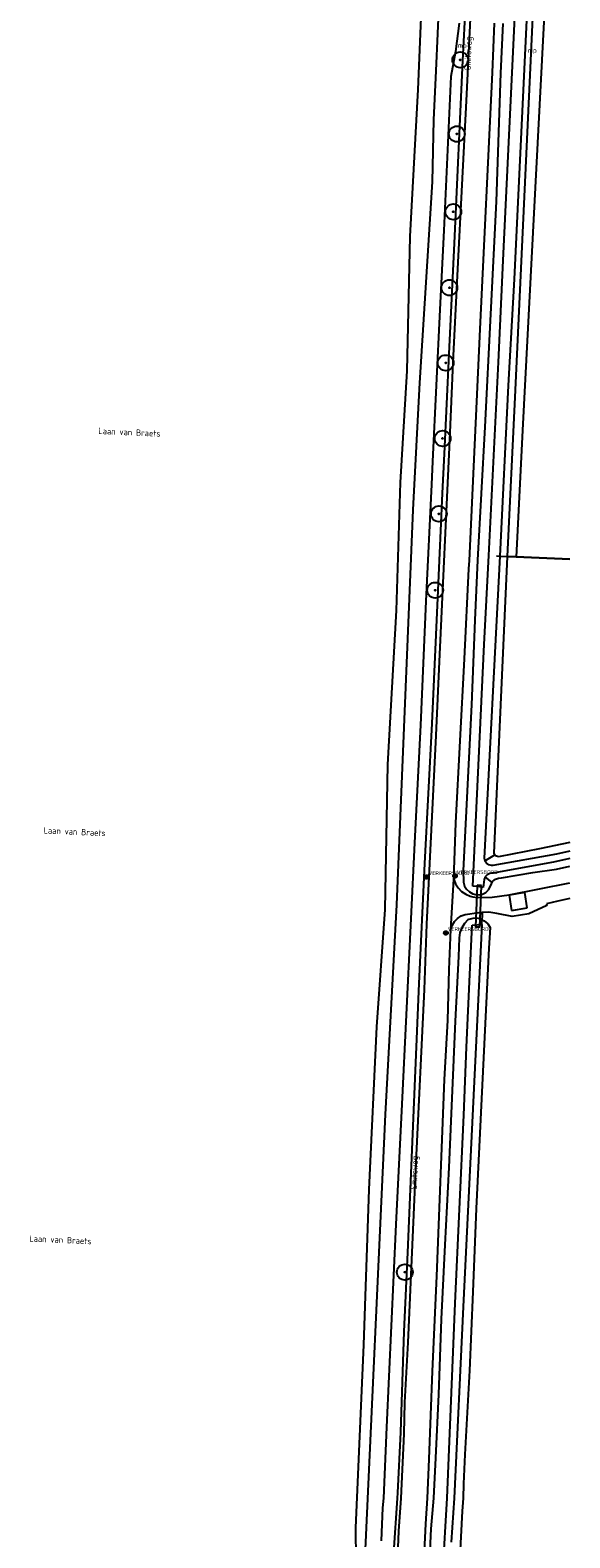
# Model space of a CAD drawing. Header units: metres. Extents: x 102000 to 105000, y 414600 to 420766.
# Tile 284 of 298: x 104915 to 105000, y 420294 to 420533. Entities that reach past the tile are written whole.
import ezdxf

# ---------------------------------------------------------------- set-up
doc = ezdxf.new("R2010")
doc.units = ezdxf.units.M
doc.layers.get('0').update_dxf_attribs({"color": 8})
doc.styles.add('MtXpl_NLCS-ISO', font='NLCS-ISO.ttf')
doc.styles.add('NLCS-ISO', font='NLCS-ISO.ttf')

msp = doc.modelspace()

# ---------------------------------------------------------------- hatches: boundary and pattern name
at = {"ltscale": 0.1}
h = msp.add_hatch(color=256, dxfattribs=at)
edge = h.paths.add_edge_path()
edge.add_arc((104982.66, 420527.87), 0.075, 0, 360)
h = msp.add_hatch(color=256, dxfattribs=at)
edge = h.paths.add_edge_path()
edge.add_arc((104982.11, 420516.13), 0.075, 0, 360)
h = msp.add_hatch(color=256, dxfattribs=at)
edge = h.paths.add_edge_path()
edge.add_arc((104981.56, 420503.8), 0.075, 0, 360)
h = msp.add_hatch(color=256, dxfattribs=at)
edge = h.paths.add_edge_path()
edge.add_arc((104980.94, 420491.77), 0.075, 0, 360)
h = msp.add_hatch(color=256, dxfattribs=at)
edge = h.paths.add_edge_path()
edge.add_arc((104980.36, 420479.86), 0.075, 0, 360)
h = msp.add_hatch(color=256, dxfattribs=at)
edge = h.paths.add_edge_path()
edge.add_arc((104979.87, 420467.89), 0.075, 0, 360)
h = msp.add_hatch(color=256, dxfattribs=at)
edge = h.paths.add_edge_path()
edge.add_arc((104979.28, 420455.94), 0.075, 0, 360)
h = msp.add_hatch(color=256, dxfattribs=at)
edge = h.paths.add_edge_path()
edge.add_arc((104978.69, 420443.84), 0.075, 0, 360)
h = msp.add_hatch(color=256, dxfattribs=at)
edge = h.paths.add_edge_path()
edge.add_arc((104973.89, 420335.8), 0.075, 0, 360)

# ---------------------------------------------------------------- linework, layer by layer
for p, q in [((104997.93, 420572.72), (104992.58, 420470.23)), ((104991.34, 420474.44), (104995.82, 420570.84)), ((104979.36, 420538.36), (104978.8, 420526.12)), ((104989.43, 420496.09), (104991.54, 420539.54)), ((104976.52, 420537.05), (104975.96, 420523.18)), ((104983.05, 420527.78), (104983.54, 420536.86)), ((104984.41, 420537.68), (104983.62, 420521.38)), ((104982.48, 420533.71), (104981.92, 420529.19)), ((104987.76, 420525.86), (104988.1, 420533.68)), ((104989.41, 420533.65), (104989.04, 420525.78)), ((104993.13, 420534.17), (104991.18, 420493.1)), ((104981.92, 420529.19), (104981.16, 420525.23)), ((104978.8, 420526.12), (104978.43, 420518.39)), ((104981.75, 420498.82), (104983.05, 420527.78)), ((104981.16, 420525.23), (104980.04, 420500.83)), ((104985.82, 420485.22), (104987.76, 420525.86)), ((104989.04, 420525.78), (104988.34, 420505.42)), ((104975.96, 420523.18), (104974.7, 420499.88)), ((104983.62, 420521.38), (104982.21, 420494.77)), ((104978.43, 420518.39), (104978.24, 420508.53)), ((104978.24, 420508.53), (104976.19, 420476.69)), ((104988.34, 420505.42), (104986.54, 420469.71)), ((104974.7, 420499.88), (104974.18, 420478.58)), ((104980.04, 420500.83), (104979.41, 420488.34)), ((104980.88, 420481.31), (104981.75, 420498.82)), ((104988.69, 420479.95), (104989.43, 420496.09)), ((104982.21, 420494.77), (104981.49, 420479.9)), ((104991.18, 420493.1), (104990.26, 420476.27)), ((104979.41, 420488.34), (104978.27, 420464.22)), ((104984.12, 420448.56), (104985.82, 420485.22)), ((104980.15, 420465.44), (104980.88, 420481.31)), ((104974.18, 420478.58), (104973.16, 420460.93)), ((104981.49, 420479.9), (104980.95, 420467.62)), ((104987.19, 420449.35), (104988.69, 420479.95)), ((104976.19, 420476.69), (104975.17, 420456.58)), ((104990.26, 420476.27), (104988.95, 420449.25)), ((104990.13, 420449.2), (104991.34, 420474.44)), ((104986.54, 420469.71), (104985.4, 420448.61)), ((104992.58, 420470.23), (104991.52, 420449.14)), ((104980.95, 420467.62), (104979.3, 420432.56)), ((104978.27, 420464.22), (104978.1, 420460.62)), ((104979.87, 420459.23), (104980.15, 420465.44)), ((104973.16, 420460.93), (104972.5, 420440.62)), ((104978.1, 420460.62), (104977.23, 420442.1)), ((104979.16, 420443.81), (104979.87, 420459.23)), ((104975.17, 420456.58), (104972.56, 420394.02)), ((104983.32, 420432.96), (104984.01, 420447.21)), ((104984.01, 420447.21), (104984.12, 420448.56)), ((104985.4, 420448.61), (104984.96, 420439.1)), ((104986.44, 420435.25), (104987.19, 420449.35)), ((104988.95, 420449.25), (104986.45, 420401.39)), ((104988.01, 420402.21), (104990.13, 420449.2)), ((104988.42, 420449.27), (104988.95, 420449.25)), ((104988.95, 420449.25), (104990.13, 420449.2)), ((104991.52, 420449.14), (104990.13, 420449.2)), ((104990.13, 420449.2), (104991.52, 420449.14)), ((105000, 420448.78), (104991.52, 420449.14)), ((104991.52, 420449.14), (105000, 420448.78)), ((104978.19, 420422.72), (104979.16, 420443.81)), ((104972.5, 420440.62), (104971.15, 420416.24)), ((104977.23, 420442.1), (104976.37, 420422.44)), ((104984.96, 420439.1), (104984.44, 420425.69)), ((104984.65, 420396.98), (104986.44, 420435.25)), ((104981.95, 420406.97), (104983.32, 420432.96)), ((104979.3, 420432.56), (104978.79, 420420.84)), ((104984.44, 420425.69), (104983.12, 420399.46)), ((104976.37, 420422.44), (104975.45, 420404.87)), ((104977.04, 420400.54), (104978.19, 420422.72)), ((104978.79, 420420.84), (104977.32, 420390.92)), ((104971.15, 420416.24), (104970.73, 420393.26)), ((104981.64, 420398.08), (104981.95, 420406.97)), ((104975.45, 420404.87), (104973.43, 420362.43)), ((104986.56, 420400.96), (104988.13, 420401.9)), ((104997.91, 420402.04), (104987.8, 420400.22)), ((104988.13, 420401.9), (104988.01, 420402.21)), ((104988.39, 420401.69), (104988.13, 420401.9)), ((104995.18, 420402.85), (104988.71, 420401.62)), ((105000, 420403.87), (104995.18, 420402.85)), ((105000, 420402.48), (104997.91, 420402.04)), ((104976.18, 420381.56), (104977.04, 420400.54)), ((104983.12, 420399.46), (104983.16, 420397.57)), ((104986.45, 420401.39), (104986.56, 420400.96)), ((104986.82, 420400.59), (104986.56, 420400.96)), ((104987.19, 420400.33), (104986.82, 420400.59)), ((104987.62, 420400.22), (104987.19, 420400.33)), ((104987.8, 420400.22), (104987.62, 420400.22)), ((104997.42, 420400.77), (104987.82, 420399)), ((104988.71, 420401.62), (104988.39, 420401.69)), ((104994.16, 420399.11), (104997.88, 420399.66)), ((105000, 420401.36), (104997.42, 420400.77)), ((104997.88, 420399.66), (105000, 420400.14)), ((104976.89, 420398.42), (104977.79, 420398.42)), ((104981.18, 420390.08), (104981.64, 420398.08)), ((104981.38, 420398.58), (104982.28, 420398.58)), ((104981.64, 420398.08), (104981.92, 420397.34)), ((104981.92, 420397.34), (104982.33, 420396.68)), ((104983.16, 420397.57), (104983.34, 420396.98)), ((104983.34, 420396.98), (104983.66, 420396.46)), ((104985.35, 420396.88), (104984.65, 420396.98)), ((104985.36, 420397.09), (104985.3, 420395.62)), ((104986.01, 420397.05), (104985.36, 420397.09)), ((104985.96, 420395.66), (104986.01, 420397.05)), ((104986.42, 420398.02), (104986.31, 420396.75)), ((104986.62, 420398.44), (104986.42, 420398.02)), ((104986.94, 420398.76), (104986.62, 420398.44)), ((104987.69, 420397.52), (104986.62, 420398.44)), ((104987.36, 420398.96), (104986.94, 420398.76)), ((104987.82, 420399), (104987.36, 420398.96)), ((104987.47, 420396.95), (104987.58, 420397.34)), ((104987.58, 420397.34), (104987.69, 420397.52)), ((104987.69, 420397.52), (104987.84, 420397.76)), ((104987.84, 420397.76), (104988.23, 420398.07)), ((104988.23, 420398.07), (104988.69, 420398.25)), ((104988.69, 420398.25), (104989.18, 420398.27)), ((104989.18, 420398.27), (104994.16, 420399.11)), ((104990.39, 420395.59), (105000, 420397.5)), ((104982.33, 420396.68), (104982.88, 420396.12)), ((104982.88, 420396.12), (104983.52, 420395.68)), ((104983.52, 420395.68), (104984.25, 420395.37)), ((104983.66, 420396.46), (104984.11, 420396.04)), ((104984.11, 420396.04), (104984.65, 420395.75)), ((104984.25, 420395.37), (104984.63, 420395.28)), ((104984.63, 420395.28), (104985.36, 420395.14)), ((104984.65, 420395.75), (104985.05, 420395.63)), ((104985.05, 420395.63), (104985.63, 420395.59)), ((104985.3, 420395.62), (104985.09, 420390.54)), ((104986, 420396.79), (104985.35, 420396.88)), ((104985.36, 420395.14), (104987.7, 420395.24)), ((104985.63, 420395.59), (104986.2, 420395.71)), ((104985.74, 420390.51), (104985.96, 420395.66)), ((104986.31, 420396.75), (104986, 420396.79)), ((104986.2, 420395.71), (104986.72, 420395.98)), ((104986.72, 420395.98), (104987.14, 420396.38)), ((104987.14, 420396.38), (104987.47, 420396.95)), ((104987.7, 420395.24), (104990.39, 420395.59)), ((104992.87, 420395.95), (104990.4, 420395.55)), ((104990.4, 420395.55), (104990.79, 420393.1)), ((104993.27, 420393.51), (104992.87, 420395.95)), ((104998.1, 420394.59), (104996.32, 420394.17)), ((105000, 420394.98), (104998.1, 420394.59)), ((104970.73, 420393.26), (104969.42, 420374.67)), ((104972.56, 420394.02), (104970.79, 420360.79)), ((104982.2, 420391.86), (104982.78, 420392.24)), ((104982.78, 420392.24), (104983.43, 420392.49)), ((104983.43, 420392.49), (104985.62, 420392.79)), ((104985.62, 420392.79), (104986.15, 420392.81)), ((104986.13, 420392.26), (104986.1, 420391.64)), ((104986.15, 420392.81), (104986.13, 420392.26)), ((104987.16, 420392.84), (104986.15, 420392.81)), ((104988.45, 420392.62), (104987.16, 420392.84)), ((104990.89, 420392.17), (104988.45, 420392.62)), ((104990.79, 420393.1), (104993.27, 420393.5)), ((104993.51, 420392.59), (104990.89, 420392.17)), ((104993.27, 420393.5), (104993.27, 420393.51)), ((104996.35, 420393.9), (104993.51, 420392.59)), ((104996.32, 420394.17), (104996.35, 420393.9)), ((104977.32, 420390.92), (104976.95, 420380.6)), ((104980.91, 420383.78), (104981.18, 420390.08)), ((104981.18, 420390.08), (104981.38, 420390.74)), ((104981.38, 420390.74), (104981.73, 420391.35)), ((104981.73, 420391.35), (104982.2, 420391.86)), ((104982.9, 420390.36), (104982.61, 420389.62)), ((104983.32, 420391.03), (104982.9, 420390.36)), ((104986.07, 420390.86), (104983.12, 420330.29)), ((104983.88, 420391.6), (104983.32, 420391.03)), ((104984.03, 420391.68), (104983.88, 420391.6)), ((104984.63, 420391.86), (104984.03, 420391.68)), ((104984.2, 420382.94), (104984.52, 420390.79)), ((104984.52, 420390.79), (104986.07, 420390.86)), ((104985.26, 420391.89), (104984.63, 420391.86)), ((104985.09, 420390.54), (104985.74, 420390.51)), ((104985.79, 420391.78), (104985.26, 420391.89)), ((104986.1, 420391.64), (104985.79, 420391.78)), ((104986.07, 420390.86), (104986.1, 420391.64)), ((104986.1, 420391.64), (104986.43, 420391.48)), ((104986.43, 420391.48), (104987.01, 420390.98)), ((104987.01, 420390.98), (104987.37, 420390.43)), ((104987.37, 420390.43), (104987.16, 420387.16)), ((104979.93, 420389.54), (104980.83, 420389.54)), ((104982.48, 420388.79), (104982.36, 420385.81)), ((104982.61, 420389.62), (104982.48, 420388.79)), ((104982.36, 420385.81), (104981.83, 420375.58)), ((104987.16, 420387.16), (104985.18, 420345.91)), ((104980.68, 420375.66), (104980.91, 420383.78)), ((104983.67, 420371.46), (104984.2, 420382.94)), ((104974.37, 420338.92), (104976.18, 420381.56)), ((104976.95, 420380.6), (104975.62, 420353.24)), ((104980.19, 420366.35), (104980.68, 420375.66)), ((104981.83, 420375.58), (104980.85, 420352.39)), ((104969.42, 420374.67), (104968.21, 420348.89)), ((104983.23, 420360.66), (104983.67, 420371.46)), ((104978.94, 420335.15), (104980.19, 420366.35)), ((104973.43, 420362.43), (104972.48, 420343.34)), ((104970.79, 420360.79), (104967.44, 420288.45)), ((104981.88, 420330.89), (104983.23, 420360.66)), ((104975.62, 420353.24), (104974.34, 420324.64)), ((104980.85, 420352.39), (104980.22, 420340.14)), ((104968.21, 420348.89), (104967.32, 420324.28)), ((104985.18, 420345.91), (104984.66, 420332.68)), ((104972.48, 420343.34), (104970.99, 420311.25)), ((104980.22, 420340.14), (104979.65, 420328.36)), ((104973.79, 420326.4), (104974.37, 420338.92)), ((104978.28, 420320.1), (104978.94, 420335.15)), ((104984.66, 420332.68), (104984.11, 420320.22)), ((104980.61, 420300), (104981.88, 420330.89)), ((104983.12, 420330.29), (104981.7, 420300)), ((104979.65, 420328.36), (104979.2, 420316.4)), ((104973.24, 420310.45), (104973.79, 420326.4)), ((104967.32, 420324.28), (104966.1, 420295.28)), ((104974.34, 420324.64), (104973.86, 420315.15)), ((104977.72, 420306.18), (104978.28, 420320.1)), ((104984.11, 420320.22), (104983.38, 420306.9)), ((104979.2, 420316.4), (104978.73, 420306.38)), ((104973.86, 420315.15), (104973.71, 420310.18)), ((104970.99, 420311.25), (104970.51, 420300)), ((104972.79, 420300.85), (104973.24, 420310.45)), ((104973.71, 420310.18), (104973.25, 420300)), ((104978.73, 420306.38), (104978.42, 420300)), ((104983.38, 420306.9), (104983.18, 420302.26)), ((104977.5, 420300), (104977.72, 420306.18)), ((104983.18, 420302.26), (104983.12, 420300)), ((104970.51, 420300), (104970.35, 420298.44)), ((104972.17, 420291.35), (104972.71, 420300)), ((104972.71, 420300), (104972.79, 420300.85)), ((104973.25, 420300), (104972.87, 420294.76)), ((104977.2, 420295.95), (104977.5, 420300)), ((104978.42, 420300), (104978.01, 420295.13)), ((104979.83, 420286.73), (104980.61, 420300)), ((104981.7, 420300), (104981.2, 420293)), ((104983.12, 420300), (104982.97, 420297.93)), ((104970.35, 420298.44), (104970.15, 420293.23)), ((104982.97, 420297.93), (104982.57, 420290.82)), ((104966.1, 420295.28), (104966.15, 420290.1)), ((104972.87, 420294.76), (104972.43, 420284.04)), ((104976.04, 420272.51), (104977.2, 420295.95)), ((104978.01, 420295.13), (104976.85, 420270.65))]:
    msp.add_line(p, q)
for centre, radius in [((104982.66, 420527.87), 1.25), ((104982.66, 420527.87), 0.0225), ((104982.11, 420516.13), 1.25), ((104982.11, 420516.13), 0.0225), ((104981.56, 420503.8), 1.25), ((104981.56, 420503.8), 0.0225), ((104980.94, 420491.77), 1.25), ((104980.94, 420491.77), 0.0225), ((104980.36, 420479.86), 1.25), ((104980.36, 420479.86), 0.0225), ((104979.87, 420467.89), 1.25), ((104979.87, 420467.89), 0.0225), ((104979.28, 420455.94), 1.25), ((104979.28, 420455.94), 0.0225), ((104978.69, 420443.84), 1.25), ((104978.69, 420443.84), 0.0225), ((104977.34, 420398.42), 0.3), ((104977.34, 420398.42), 0.112), ((104981.83, 420398.58), 0.3), ((104981.83, 420398.58), 0.112), ((104980.38, 420389.54), 0.3), ((104980.38, 420389.54), 0.112), ((104973.89, 420335.8), 1.25), ((104973.89, 420335.8), 0.0225)]:
    msp.add_circle(centre, radius)
for centre in [(104982.66, 420527.87), (104982.11, 420516.13), (104981.56, 420503.8), (104980.94, 420491.77), (104980.36, 420479.86), (104979.87, 420467.89), (104979.28, 420455.94), (104978.69, 420443.84), (104973.89, 420335.8)]:
    msp.add_circle(centre, 0.075, dxfattribs=at)

# ---------------------------------------------------------------- texts
at = {"style": 'MtXpl_NLCS-ISO'}
for s, rotation, p in [('Smitsweg', 87.8789, (104984.3, 420526.21)), ('Laan van Braets', 357.4209, (104925.38, 420468.6)), ('Laan van Braets', 357.4209, (104916.7, 420405.31)), ('Smitsweg', 88.1653, (104975.81, 420348.88)), ('Laan van Braets', 357.4209, (104914.45, 420340.65))]:
    msp.add_text(s, height=1, rotation=rotation, dxfattribs=at).set_placement(p)
for p in [(104982.29, 420529.78), (104993.38, 420529)]:
    msp.add_text('mp', height=0.75, dxfattribs=at).set_placement(p)
at = {"style": 'NLCS-ISO'}
for p in [(104982.13, 420398.89), (104977.64, 420398.72), (104980.68, 420389.85)]:
    msp.add_attdef('VERKEERSBORD', p, 'B09', height=0.6, dxfattribs=at)

doc.saveas('drawing.dxf')
